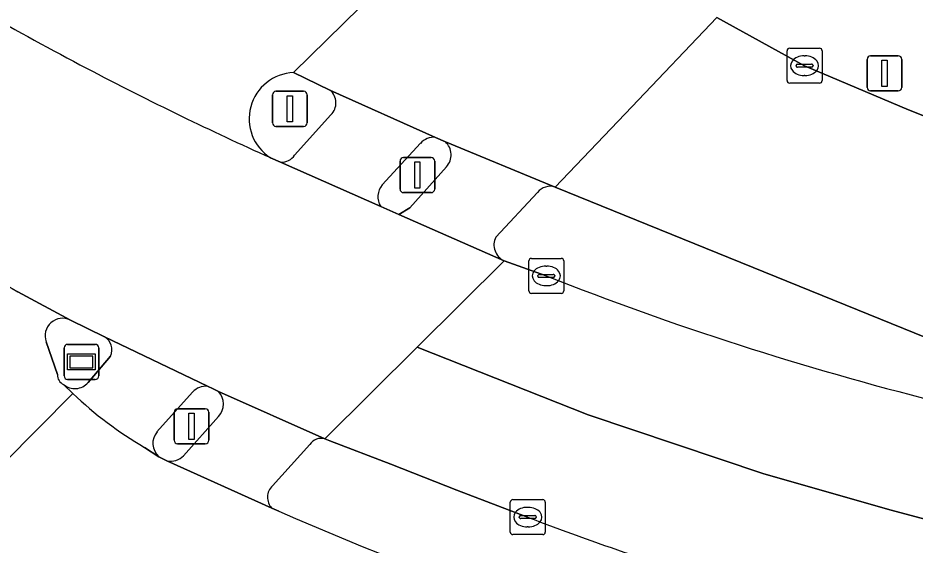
# Model space of a CAD drawing. Extents: x 160675 to 161153, y 383241 to 383714.
# Drawn here: x 160745.48 to 160771.09, y 383608.34 to 383623.39 of the extents above; entities that cross this region are included whole.
import ezdxf

# ---------------------------------------------------------------- set-up
doc = ezdxf.new("R2010")
doc.units = 0
for name, color, linetype in [('IMGEO_Berm_groen', 7, 'Continuous'), ('IMGEO_Berm_open', 7, 'Continuous'), ('IMGEO_Fietspad_open', 7, 'Continuous'), ('IMGEO_Kolk', 7, 'Continuous'), ('IMGEO_Lichtmast', 7, 'Continuous'), ('IMGEO_OVBaan_gesloten', 7, 'Continuous'), ('IMGEO_Rijbaan_lokaal_gesloten', 7, 'Continuous'), ('IMGEO_Verkeerseiland_open', 7, 'Continuous'), ('IMGEO_Verkeersregelinstallatiepaal', 7, 'Continuous'), ('IMGEO_Voetpad_open', 7, 'Continuous'), ('IMGEO_Wegwijzer', 7, 'Continuous')]:
    doc.layers.add(name, color=color, linetype=linetype)

msp = doc.modelspace()

# ---------------------------------------------------------------- linework, layer by layer
at = {"layer": 'IMGEO_Berm_groen'}
msp.add_lwpolyline([(160765.438, 383623.404), (160767.94, 383622.026), (160770.907, 383620.767), (160776.576, 383618.523), (160781.194, 383622.037), (160780.217, 383622.564), (160773.093, 383626.266)], dxfattribs=at)
at = {"layer": 'IMGEO_Berm_open'}
for points in [[(160780.359, 383610.623), (160760.823, 383618.561)], [(160760.316, 383618.406), (160759.123, 383617.13)], [(160759.368, 383616.453), (160760.567, 383616.024)]]:
    msp.add_lwpolyline(points, dxfattribs=at)
for centre, radius, start, end in [((160760.686, 383618.102), 0.479, 73.4014, 140.5975), ((160759.576, 383616.911), 0.503, 154.2414, 245.5481), ((160793.614, 383699.636), 89.906, 248.43419, 255.88669)]:
    msp.add_arc(centre, radius, start, end, dxfattribs=at)
at = {"layer": 'IMGEO_Fietspad_open'}
for points in [[(160757.407, 383619.979), (160754.391, 383621.33)], [(160754.421, 383620.621), (160753.384, 383619.475)], [(160755.885, 383618.62), (160756.974, 383619.809)], [(160752.983, 383619.27), (160755.84, 383618.009)], [(160750.898, 383612.87), (160747.959, 383614.286)], [(160748.125, 383613.734), (160747.486, 383612.979)], [(160746.79, 383612.921), (160747.056, 383612.661)], [(160749.454, 383611.569), (160750.469, 383612.703)], [(160749.1, 383611.127), (160749.509, 383610.86)]]:
    msp.add_lwpolyline(points, dxfattribs=at)
for centre, radius, start, end in [((160754.081, 383620.962), 0.481, 314.9197, 49.9262), ((160757.354, 383619.477), 0.504, 83.9764, 138.8945), ((160753.005, 383619.721), 0.452, 267.1641, 326.9901), ((160756.271, 383618.284), 0.512, 139.0298, 212.5457), ((160747.743, 383613.92), 0.425, 334.0435, 59.4312), ((160747.109, 383613.295), 0.492, 229.5258, 320.0014), ((160750.847, 383612.367), 0.506, 84.191, 138.3487), ((160754.589, 383620.57), 10.923, 226.394, 239.8304), ((160749.848, 383611.243), 0.511, 140.3521, 228.5195)]:
    msp.add_arc(centre, radius, start, end, dxfattribs=at)
at = {"layer": 'IMGEO_Kolk'}
for p, q in [((160767.514, 383622.527), (160768.366, 383622.527)), ((160767.439, 383621.601), (160767.439, 383622.453)), ((160767.927, 383622.307), (160767.952, 383622.307)), ((160768.44, 383622.453), (160768.44, 383621.601)), ((160767.698, 383622.021), (160767.698, 383622.033)), ((160767.741, 383622.07), (160768.139, 383622.07)), ((160768.182, 383622.033), (160768.182, 383622.021)), ((160768.136, 383621.984), (160767.738, 383621.984)), ((160768.366, 383621.527), (160767.514, 383621.527)), ((160767.95, 383621.747), (160767.925, 383621.747)), ((160760.067, 383615.598), (160760.067, 383616.45)), ((160760.142, 383616.524), (160760.994, 383616.524)), ((160761.068, 383616.45), (160761.068, 383615.598)), ((160760.555, 383616.304), (160760.58, 383616.304)), ((160760.326, 383616.018), (160760.326, 383616.03)), ((160760.764, 383615.981), (160760.366, 383615.981)), ((160760.369, 383616.067), (160760.767, 383616.067)), ((160760.81, 383616.03), (160760.81, 383616.018)), ((160760.578, 383615.744), (160760.553, 383615.744)), ((160760.994, 383615.524), (160760.142, 383615.524)), ((160759.537, 383608.708), (160759.537, 383609.56)), ((160759.612, 383609.634), (160760.464, 383609.634)), ((160760.538, 383609.56), (160760.538, 383608.708)), ((160760.025, 383609.414), (160760.05, 383609.414)), ((160759.796, 383609.128), (160759.796, 383609.14)), ((160760.234, 383609.091), (160759.836, 383609.091)), ((160759.839, 383609.177), (160760.237, 383609.177)), ((160760.28, 383609.14), (160760.28, 383609.128)), ((160760.048, 383608.854), (160760.023, 383608.854)), ((160760.464, 383608.634), (160759.612, 383608.634))]:
    msp.add_line(p, q, dxfattribs=at)
for points in [[(160767.514, 383622.527), (160768.366, 383622.527)], [(160767.439, 383621.601), (160767.439, 383622.453)], [(160768.44, 383622.453), (160768.44, 383621.601)], [(160768.366, 383621.527), (160767.514, 383621.527)], [(160760.067, 383615.598), (160760.067, 383616.45)], [(160760.142, 383616.524), (160760.994, 383616.524)], [(160761.068, 383616.45), (160761.068, 383615.598)], [(160760.994, 383615.524), (160760.142, 383615.524)], [(160759.537, 383608.708), (160759.537, 383609.56)], [(160759.612, 383609.634), (160760.464, 383609.634)], [(160760.538, 383609.56), (160760.538, 383608.708)], [(160760.464, 383608.634), (160759.612, 383608.634)]]:
    msp.add_lwpolyline(points, dxfattribs=at)
for centre, radius, start, end in [((160767.516, 383622.451), 0.0765, 91.552, 178.448), ((160767.516, 383622.451), 0.0765, 91.552, 178.448), ((160768.364, 383622.451), 0.0765, 1.552, 88.448), ((160768.364, 383622.451), 0.0765, 1.552, 88.448), ((160767.738, 383622.03), 0.0403, 85.8775, 175.7526), ((160767.735, 383622.02), 0.0366, 178.938, 274.7102), ((160768.139, 383622.027), 0.043, 264.8664, 352.4533), ((160768.143, 383622.032), 0.0386, 1.7309, 96.639), ((160767.516, 383621.603), 0.0765, 181.552, 268.448), ((160767.516, 383621.603), 0.0765, 181.552, 268.448), ((160768.364, 383621.603), 0.0765, 271.552, 358.448), ((160768.364, 383621.603), 0.0765, 271.552, 358.448), ((160760.144, 383616.448), 0.0765, 91.552, 178.448), ((160760.144, 383616.448), 0.0765, 91.552, 178.448), ((160760.992, 383616.448), 0.0765, 1.552, 88.448), ((160760.992, 383616.448), 0.0765, 1.552, 88.448), ((160760.366, 383616.027), 0.0403, 85.8775, 175.7526), ((160760.363, 383616.017), 0.0366, 178.938, 274.7102), ((160760.767, 383616.024), 0.043, 264.8664, 352.4533), ((160760.771, 383616.029), 0.0386, 1.7309, 96.639), ((160760.144, 383615.6), 0.0765, 181.552, 268.448), ((160760.144, 383615.6), 0.0765, 181.552, 268.448), ((160760.992, 383615.6), 0.0765, 271.552, 358.448), ((160760.992, 383615.6), 0.0765, 271.552, 358.448), ((160759.614, 383609.558), 0.0765, 91.552, 178.448), ((160759.614, 383609.558), 0.0765, 91.552, 178.448), ((160760.462, 383609.558), 0.0765, 1.552, 88.448), ((160760.462, 383609.558), 0.0765, 1.552, 88.448), ((160759.836, 383609.137), 0.0403, 85.8775, 175.7526), ((160759.833, 383609.127), 0.0366, 178.938, 274.7102), ((160760.237, 383609.134), 0.043, 264.8664, 352.4533), ((160760.241, 383609.139), 0.0386, 1.7309, 96.639), ((160759.614, 383608.71), 0.0765, 181.552, 268.448), ((160759.614, 383608.71), 0.0765, 181.552, 268.448), ((160760.462, 383608.71), 0.0765, 271.552, 358.448), ((160760.462, 383608.71), 0.0765, 271.552, 358.448)]:
    msp.add_arc(centre, radius, start, end, dxfattribs=at)
for centre, major_axis, ratio, start_param, end_param in [((160767.926, 383622.027), (-0.387, 0.002), 0.722429, 4.712389, 7.853982), ((160767.951, 383622.027), (-0.39, 0.002), 0.717154, 1.570796, 4.712389), ((160760.554, 383616.024), (-0.387, 0.002), 0.722429, 4.712389, 7.853982), ((160760.579, 383616.024), (-0.39, 0.002), 0.717154, 1.570796, 4.712389), ((160760.024, 383609.134), (-0.387, 0.002), 0.722429, 4.712389, 7.853982), ((160760.049, 383609.134), (-0.39, 0.002), 0.717154, 1.570796, 4.712389)]:
    msp.add_ellipse(centre, major_axis=major_axis, ratio=ratio, start_param=start_param, end_param=end_param, dxfattribs=at)
at = {"layer": 'IMGEO_Lichtmast'}
for p, q in [((160769.824, 383622.307), (160770.614, 383622.307)), ((160770.614, 383622.307), (160769.824, 383622.307)), ((160769.724, 383621.407), (160769.724, 383622.207)), ((160769.724, 383622.207), (160769.724, 383621.407)), ((160770.714, 383622.207), (160770.714, 383621.407)), ((160770.714, 383621.407), (160770.714, 383622.207)), ((160752.851, 383621.294), (160753.641, 383621.294)), ((160753.641, 383621.294), (160752.851, 383621.294)), ((160770.614, 383621.307), (160769.824, 383621.307)), ((160769.824, 383621.307), (160770.614, 383621.307)), ((160752.751, 383620.394), (160752.751, 383621.194)), ((160752.751, 383621.194), (160752.751, 383620.394)), ((160753.741, 383621.194), (160753.741, 383620.394)), ((160753.741, 383620.394), (160753.741, 383621.194)), ((160753.641, 383620.294), (160752.851, 383620.294)), ((160752.851, 383620.294), (160753.641, 383620.294))]:
    msp.add_line(p, q, dxfattribs=at)
for points in [[(160770.144, 383622.182), (160770.294, 383622.182), (160770.294, 383621.432), (160770.144, 383621.432), (160770.144, 383622.182)], [(160753.171, 383621.169), (160753.321, 383621.169), (160753.321, 383620.419), (160753.171, 383620.419), (160753.171, 383621.169)]]:
    msp.add_lwpolyline(points, dxfattribs=at)
for centre, start, end in [((160769.824, 383622.207), 90, 180), ((160769.824, 383622.207), 90, 180), ((160770.614, 383622.207), 0, 90), ((160770.614, 383622.207), 360, 90), ((160752.851, 383621.194), 90, 180), ((160752.851, 383621.194), 90, 180), ((160753.641, 383621.194), 0, 90), ((160753.641, 383621.194), 360, 90), ((160769.824, 383621.407), 180, 270), ((160769.824, 383621.407), 180, 270), ((160770.614, 383621.407), 270, 0), ((160770.614, 383621.407), 270, 0), ((160752.851, 383620.394), 180, 270), ((160752.851, 383620.394), 180, 270), ((160753.641, 383620.394), 270, 0), ((160753.641, 383620.394), 270, 0)]:
    msp.add_arc(centre, 0.1, start, end, dxfattribs=at)
at = {"layer": 'IMGEO_OVBaan_gesloten'}
for points in [[(160745.485, 383615.571), (160746.982, 383614.763), (160747.959, 383614.286), (160750.898, 383612.87), (160751.056, 383612.794), (160751.211, 383612.719), (160754.245, 383611.374), (160756.884, 383613.99), (160759.368, 383616.453), (160756.358, 383617.781), (160755.84, 383618.009), (160752.983, 383619.27), (160752.69, 383619.399)], [(160760.567, 383616.024), (160759.368, 383616.453), (160756.884, 383613.99), (160761.763, 383612.059), (160766.781, 383610.37), (160770.415, 383609.332), (160774.938, 383608.123), (160890.249, 383576.873), (160942.076, 383562.592), (160950.815, 383560.255), (160956.785, 383559.216), (160962.841, 383558.697), (160968.725, 383558.524), (160975.387, 383558.61), (160977.148, 383558.794), (160977.505, 383562.304), (160973.835, 383561.901)], [(160756.884, 383613.99), (160754.245, 383611.374), (160754.391, 383611.309), (160756.131, 383610.648), (160758.012, 383609.9), (160760.034, 383609.135)], [(160973.434, 383555.262), (160976.812, 383555.49), (160977.148, 383558.794), (160975.387, 383558.61), (160968.725, 383558.524), (160962.841, 383558.697), (160956.785, 383559.216), (160950.815, 383560.255), (160942.076, 383562.592), (160890.249, 383576.873), (160774.938, 383608.123), (160770.415, 383609.332), (160766.781, 383610.37), (160761.763, 383612.059), (160756.884, 383613.99)]]:
    msp.add_lwpolyline(points, dxfattribs=at)
for centre, radius, start, end in [((160791.624, 383706.242), 95.163, 240.30172, 242.33665), ((160795.307, 383713.273), 103.101, 242.33801, 244.0256), ((160793.68, 383710.273), 99.69, 244.11109, 245.72172), ((160806.414, 383726.83), 126.85, 239.91514, 241.29367), ((160793.614, 383699.636), 89.906, 248.43419, 255.88669), ((160785.086, 383673.99), 69.526, 248.87972, 254.02391)]:
    msp.add_arc(centre, radius, start, end, dxfattribs=at)
at = {"layer": 'IMGEO_Rijbaan_lokaal_gesloten'}
for points in [[(160753.35, 383621.828), (160762.374, 383630.689), (160762.304, 383631.08), (160762.318, 383631.447), (160762.392, 383631.638), (160763.731, 383634.601), (160763.785, 383634.722), (160765.42, 383637.631), (160762.725, 383639.11), (160760.048, 383640.58), (160757.759, 383638.064), (160757.63, 383637.914), (160755.463, 383635.475), (160750.659, 383630.342)], [(160762.374, 383630.689), (160753.35, 383621.828), (160754.391, 383621.33), (160757.407, 383619.979), (160757.686, 383619.854), (160760.823, 383618.561), (160763.01, 383620.856), (160765.438, 383623.404)], [(160779.533, 383617.353), (160776.576, 383618.523), (160770.907, 383620.767), (160767.94, 383622.026), (160765.438, 383623.404), (160763.01, 383620.856), (160760.823, 383618.561), (160780.359, 383610.623)], [(160746.982, 383614.763), (160745.485, 383615.571)], [(160746.612, 383613.203), (160746.29, 383614.143)], [(160727.222, 383611.055), (160724.798, 383608.11), (160722.601, 383605.517), (160720.463, 383602.931), (160723.044, 383600.836), (160725.485, 383598.855), (160727.682, 383597.073), (160729.825, 383595.333), (160732.251, 383597.762), (160734.651, 383600.15), (160736.15, 383601.662), (160747.056, 383612.661), (160746.79, 383612.921)], [(160747.056, 383612.661), (160736.15, 383601.662)], [(160752.934, 383609.301), (160752.732, 383609.389), (160749.737, 383610.744), (160749.509, 383610.86), (160749.1, 383611.127)]]:
    msp.add_lwpolyline(points, dxfattribs=at)
for centre, radius, start, end in [((160791.624, 383706.242), 95.163, 240.30172, 242.33665), ((160795.307, 383713.273), 103.101, 242.33801, 244.0256), ((160753.405, 383620.509), 1.32, 92.3923, 237.2053), ((160793.68, 383710.273), 99.69, 244.11109, 245.72172), ((160806.414, 383726.83), 126.85, 239.91514, 241.29367), ((160746.762, 383614.313), 0.501, 63.9179, 199.7998), ((160746.911, 383613.195), 0.299, 178.3883, 246.1325), ((160754.589, 383620.57), 10.923, 226.394, 239.8304), ((160796.746, 383710.012), 109.828, 246.48943, 255.11352)]:
    msp.add_arc(centre, radius, start, end, dxfattribs=at)
at = {"layer": 'IMGEO_Verkeerseiland_open'}
for points in [[(160754.391, 383621.33), (160753.35, 383621.828)], [(160753.384, 383619.475), (160754.421, 383620.621)], [(160757.686, 383619.854), (160757.407, 383619.979)], [(160756.974, 383619.809), (160755.885, 383618.62)], [(160752.69, 383619.399), (160752.983, 383619.27)], [(160755.84, 383618.009), (160756.358, 383617.781), (160756.674, 383617.97), (160757.717, 383619.141)], [(160747.959, 383614.286), (160746.982, 383614.763)], [(160746.29, 383614.143), (160746.612, 383613.203)], [(160747.486, 383612.979), (160748.125, 383613.734)], [(160751.211, 383612.719), (160751.056, 383612.794), (160750.898, 383612.87)], [(160750.469, 383612.703), (160749.454, 383611.569)], [(160750.215, 383610.887), (160751.211, 383612.01)], [(160749.509, 383610.86), (160749.737, 383610.744)]]:
    msp.add_lwpolyline(points, dxfattribs=at)
for centre, radius, start, end in [((160753.405, 383620.509), 1.32, 92.3923, 237.2053), ((160754.081, 383620.962), 0.481, 314.9197, 49.9262), ((160757.354, 383619.477), 0.504, 83.9764, 138.8945), ((160757.351, 383619.482), 0.5, 316.9876, 47.9915), ((160753.005, 383619.721), 0.452, 267.1641, 326.9901), ((160756.271, 383618.284), 0.512, 139.0298, 212.5457), ((160746.762, 383614.313), 0.501, 63.9179, 199.7998), ((160747.743, 383613.92), 0.425, 334.0435, 59.4312), ((160746.911, 383613.195), 0.299, 178.3883, 246.1325), ((160747.109, 383613.295), 0.492, 229.5258, 320.0014), ((160750.847, 383612.367), 0.506, 84.191, 138.3487), ((160750.84, 383612.365), 0.514, 316.3414, 43.6586), ((160749.848, 383611.243), 0.511, 140.3521, 228.5195), ((160749.849, 383611.241), 0.509, 257.3079, 316.0026)]:
    msp.add_arc(centre, radius, start, end, dxfattribs=at)
at = {"layer": 'IMGEO_Verkeersregelinstallatiepaal'}
for p, q in [((160756.391, 383618.501), (160756.391, 383619.301)), ((160756.391, 383619.301), (160756.391, 383618.501)), ((160756.491, 383619.401), (160757.281, 383619.401)), ((160757.281, 383619.401), (160756.491, 383619.401)), ((160757.381, 383619.301), (160757.381, 383618.501)), ((160757.381, 383618.501), (160757.381, 383619.301)), ((160757.281, 383618.401), (160756.491, 383618.401)), ((160756.491, 383618.401), (160757.281, 383618.401)), ((160749.944, 383611.329), (160749.944, 383612.129)), ((160749.944, 383612.129), (160749.944, 383611.329)), ((160750.044, 383612.229), (160750.834, 383612.229)), ((160750.834, 383612.229), (160750.044, 383612.229)), ((160750.934, 383612.129), (160750.934, 383611.329)), ((160750.934, 383611.329), (160750.934, 383612.129)), ((160750.834, 383611.229), (160750.044, 383611.229)), ((160750.044, 383611.229), (160750.834, 383611.229))]:
    msp.add_line(p, q, dxfattribs=at)
for points in [[(160756.811, 383619.276), (160756.961, 383619.276), (160756.961, 383618.526), (160756.811, 383618.526), (160756.811, 383619.276)], [(160750.364, 383612.104), (160750.514, 383612.104), (160750.514, 383611.354), (160750.364, 383611.354), (160750.364, 383612.104)]]:
    msp.add_lwpolyline(points, dxfattribs=at)
for centre, start, end in [((160756.491, 383619.301), 90, 180), ((160756.491, 383619.301), 90, 180), ((160757.281, 383619.301), 0, 90), ((160757.281, 383619.301), 360, 90), ((160756.491, 383618.501), 180, 270), ((160756.491, 383618.501), 180, 270), ((160757.281, 383618.501), 270, 0), ((160757.281, 383618.501), 270, 0), ((160750.044, 383612.129), 90, 180), ((160750.044, 383612.129), 90, 180), ((160750.834, 383612.129), 0, 90), ((160750.834, 383612.129), 360, 90), ((160750.044, 383611.329), 180, 270), ((160750.044, 383611.329), 180, 270), ((160750.834, 383611.329), 270, 0), ((160750.834, 383611.329), 270, 0)]:
    msp.add_arc(centre, 0.1, start, end, dxfattribs=at)
at = {"layer": 'IMGEO_Voetpad_open'}
for points in [[(160760.823, 383618.561), (160757.686, 383619.854)], [(160757.717, 383619.141), (160756.674, 383617.97), (160756.358, 383617.781), (160759.368, 383616.453)], [(160759.123, 383617.13), (160760.316, 383618.406)], [(160754.245, 383611.374), (160751.211, 383612.719)], [(160751.211, 383612.01), (160750.215, 383610.887)], [(160760.034, 383609.135), (160758.012, 383609.9), (160756.131, 383610.648), (160754.391, 383611.309), (160754.245, 383611.374)], [(160753.817, 383611.211), (160752.751, 383610.031)], [(160752.751, 383610.031), (160753.817, 383611.211)], [(160749.737, 383610.744), (160752.732, 383609.389)], [(160752.732, 383609.389), (160752.934, 383609.301)]]:
    msp.add_lwpolyline(points, dxfattribs=at)
for centre, radius, start, end in [((160757.351, 383619.482), 0.5, 316.9876, 47.9915), ((160760.686, 383618.102), 0.479, 73.4014, 140.5975), ((160759.576, 383616.911), 0.503, 154.2414, 245.5481), ((160750.84, 383612.365), 0.514, 316.3414, 43.6586), ((160754.154, 383610.971), 0.414, 77.2319, 144.4659), ((160754.154, 383610.971), 0.414, 77.2319, 144.4659), ((160749.849, 383611.241), 0.509, 257.3079, 316.0026), ((160753.057, 383609.701), 0.45, 132.837, 223.7727), ((160753.057, 383609.701), 0.45, 132.837, 223.7727), ((160796.746, 383710.012), 109.828, 246.48943, 255.11352), ((160785.086, 383673.99), 69.526, 248.87972, 254.02391)]:
    msp.add_arc(centre, radius, start, end, dxfattribs=at)
at = {"layer": 'IMGEO_Wegwijzer'}
for p, q in [((160746.902, 383614.068), (160747.692, 383614.068)), ((160747.692, 383614.068), (160746.902, 383614.068)), ((160746.802, 383613.168), (160746.802, 383613.968)), ((160746.802, 383613.968), (160746.802, 383613.168)), ((160747.792, 383613.968), (160747.792, 383613.168)), ((160747.792, 383613.168), (160747.792, 383613.968)), ((160747.692, 383613.068), (160746.902, 383613.068)), ((160746.902, 383613.068), (160747.692, 383613.068))]:
    msp.add_line(p, q, dxfattribs=at)
for points in [[(160746.903, 383613.8), (160747.691, 383613.8), (160747.691, 383613.336), (160746.903, 383613.336), (160746.903, 383613.8)], [(160746.968, 383613.735), (160746.968, 383613.401), (160747.626, 383613.401), (160747.626, 383613.735), (160746.968, 383613.735)]]:
    msp.add_lwpolyline(points, dxfattribs=at)
for centre, start, end in [((160746.902, 383613.968), 90, 180), ((160746.902, 383613.968), 90, 180), ((160747.692, 383613.968), 0, 90), ((160747.692, 383613.968), 360, 90), ((160746.902, 383613.168), 180, 270), ((160746.902, 383613.168), 180, 270), ((160747.692, 383613.168), 270, 0), ((160747.692, 383613.168), 270, 0)]:
    msp.add_arc(centre, 0.1, start, end, dxfattribs=at)

doc.saveas('drawing.dxf')
